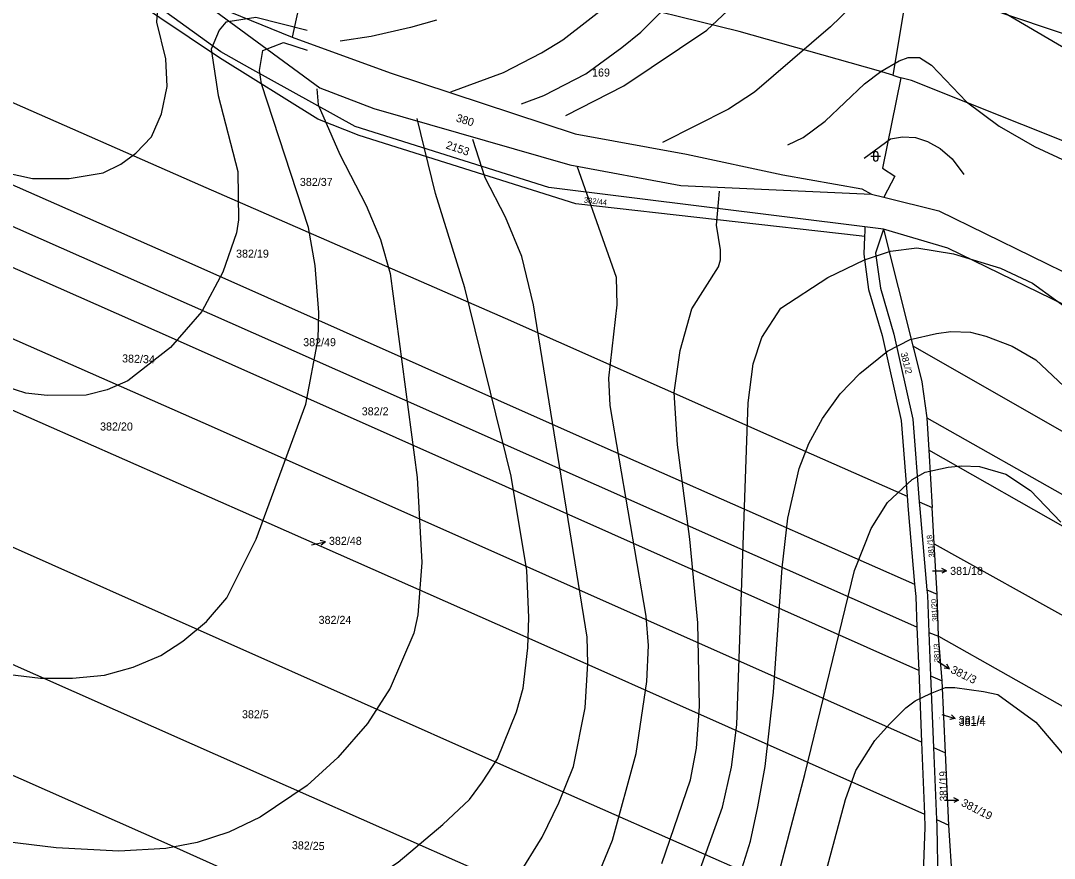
# Model space of a CAD drawing. Extents: x -555860 to -552701, y -1187050 to -1182291.
# Drawn here: x -554978.4 to -554759.3, y -1185083.2 to -1184905.7 of the extents above; entities that cross this region are included whole.
import ezdxf

# ---------------------------------------------------------------- set-up
doc = ezdxf.new("R2010")
doc.units = 0
for name, color, linetype in [('LEG_2b', 7, 'Continuous'), ('Level 16', 7, 'Continuous'), ('Level 25', 7, 'Continuous'), ('Level 40', 7, 'Continuous'), ('Level 41', 7, 'Continuous'), ('navrh_BV', 7, 'Continuous'), ('stav_BV', 7, 'Continuous')]:
    doc.layers.add(name, color=color, linetype=linetype)

msp = doc.modelspace()

# ---------------------------------------------------------------- linework, layer by layer
at = {"layer": 'Level 16'}
for p, q in [((-554916.77, -1185016.79), (-554913.84, -1185016.16)), ((-554913.84, -1185016.16), (-554914.92, -1185015.88)), ((-554913.84, -1185016.16), (-554914.71, -1185016.86)), ((-554785.17, -1185022.32), (-554782.17, -1185022.32)), ((-554782.17, -1185022.32), (-554783.17, -1185021.82)), ((-554782.17, -1185022.32), (-554783.17, -1185022.82)), ((-554784.05, -1185041.44), (-554781.53, -1185043.07)), ((-554781.53, -1185043.07), (-554782.64, -1185042.94)), ((-554781.53, -1185043.07), (-554782.1, -1185042.1)), ((-554783.19, -1185052.73), (-554780.32, -1185053.62)), ((-554780.32, -1185053.62), (-554781.43, -1185053.8)), ((-554780.32, -1185053.62), (-554781.13, -1185052.84)), ((-554782.61, -1185070.95), (-554779.61, -1185070.95)), ((-554779.61, -1185070.95), (-554780.61, -1185070.45)), ((-554779.61, -1185070.95), (-554780.61, -1185071.45))]:
    msp.add_line(p, q, dxfattribs=at)
at = {"layer": 'Level 25'}
for p, q in [((-554798.18, -1184934.44), (-554796.18, -1184934.44)), ((-554797.68, -1184933.94), (-554797.68, -1184934.94)), ((-554796.68, -1184934.94), (-554796.68, -1184933.94))]:
    msp.add_line(p, q, dxfattribs=at)
for centre, start, end in [((-554797.18, -1184933.94), 0, 180), ((-554797.18, -1184934.94), 180, 359.9879)]:
    msp.add_arc(centre, 0.5, start, end, dxfattribs=at)
at = {"layer": 'Level 40'}
for points in [[(-554862.84, -1184925.77), (-554850.59, -1184919.47), (-554832.98, -1184907.69), (-554820.91, -1184896.31)], [(-554883.31, -1185070.75), (-554880.52, -1185067.03), (-554877.35, -1185062.15), (-554873.32, -1185052.17), (-554871.94, -1185047.17), (-554870.95, -1185038.65), (-554870.69, -1185032.2), (-554871.11, -1185022.22), (-554874.44, -1185002.25), (-554884.28, -1184962.32), (-554890.52, -1184942.35), (-554894.4, -1184926.4)], [(-554828.68, -1185095.43), (-554823.69, -1185079.62), (-554822.14, -1185072.31), (-554820.64, -1185063.81), (-554818.83, -1185048.01), (-554817.03, -1185021.66), (-554815.78, -1185011.12), (-554813.43, -1185000.58), (-554811.34, -1184995.32), (-554808.43, -1184990.05), (-554804.69, -1184984.78), (-554800.53, -1184980.48), (-554794.71, -1184975.76), (-554789.85, -1184973.27), (-554784.31, -1184972.02), (-554781.25, -1184971.57), (-554777.1, -1184971.74), (-554773.83, -1184972.56), (-554768.22, -1184974.66), (-554763.23, -1184977.57), (-554753.66, -1184986.58)], [(-555088.11, -1185011.91), (-555084.5, -1185033.59), (-555080.62, -1185048.56), (-555077.29, -1185058.54), (-555072.71, -1185068.53), (-555066.75, -1185078.51), (-555056.07, -1185098.48), (-555053.02, -1185103.26), (-555049.7, -1185106.66), (-555046.23, -1185108.74), (-555040.55, -1185110.4), (-555035.83, -1185110.68), (-555010.04, -1185109.01), (-554985.92, -1185110.12), (-554970.89, -1185110.03), (-554960.12, -1185109.15), (-554955.37, -1185108.54), (-554943.49, -1185105.07), (-554919.64, -1185096.26), (-554906.33, -1185089.19), (-554898.42, -1185084.05), (-554888.94, -1185076.11), (-554883.31, -1185070.75)]]:
    msp.add_lwpolyline(points, dxfattribs=at)
at = {"layer": 'Level 41'}
for points in [[(-555050.11, -1184890.77), (-555023.07, -1184914.48), (-555005.88, -1184927.79), (-554997.56, -1184932.5), (-554989.24, -1184936.25), (-554975.93, -1184939.16), (-554968.17, -1184939.16), (-554960.96, -1184937.91), (-554957.21, -1184936.11), (-554954.02, -1184933.75), (-554950.7, -1184930.29), (-554948.62, -1184925.43), (-554947.37, -1184919.61), (-554947.65, -1184913.79), (-554949.59, -1184906.02), (-554949.31, -1184902)], [(-554663.04, -1185054.31), (-554670.19, -1185043.29), (-554674.21, -1185033.59), (-554682.89, -1185004.24), (-554680.74, -1185000.21), (-554702.64, -1184957.88), (-554710.13, -1184946.23), (-554715.67, -1184939.99), (-554725.93, -1184930.56), (-554731.48, -1184926.54), (-554778.76, -1184898.81), (-554787.08, -1184895.48), (-554790.96, -1184895.48), (-554794.85, -1184896.73), (-554798.04, -1184898.53), (-554806.77, -1184906.99), (-554822.85, -1184920.86), (-554828.4, -1184924.46), (-554842.41, -1184931.53)], [(-554872.25, -1184923.3), (-554867.5, -1184921.55), (-554858.63, -1184916.97), (-554851.02, -1184911.34), (-554846.98, -1184908.1), (-554838.94, -1184900.06)], [(-554887.26, -1184920.74), (-554876.1, -1184916.7), (-554868.01, -1184912.5), (-554863.48, -1184909.76), (-554852.8, -1184901.44)], [(-554917.68, -1184907.78), (-554928.58, -1184904.99), (-554934.96, -1184905.98), (-554936.36, -1184907.68), (-554938.08, -1184911.71), (-554936.55, -1184921.55), (-554932.39, -1184937.64), (-554932.25, -1184947.9), (-554932.67, -1184950.67), (-554935.58, -1184958.99), (-554940.02, -1184967.31), (-554946.68, -1184974.93), (-554955.69, -1184982), (-554960.12, -1184983.95), (-554964.56, -1184985.05), (-554972.8, -1184985.16), (-554977.32, -1184984.64), (-554981.76, -1184983.25)], [(-554890.29, -1184905.57), (-554895.79, -1184907.13), (-554904.11, -1184909.07), (-554910.7, -1184910.02)], [(-554915.34, -1184973.13), (-554915.2, -1184967.58), (-554916.03, -1184957.6), (-554917.42, -1184949.56), (-554927.4, -1184919.05), (-554927.82, -1184916.28), (-554927.12, -1184911.98), (-554922.71, -1184910.3), (-554917.68, -1184911.97)], [(-554815.82, -1184932), (-554812.59, -1184930.43), (-554807.88, -1184926.96), (-554799.56, -1184919.05), (-554796.1, -1184916.46), (-554792.21, -1184914.2), (-554790.33, -1184913.49), (-554787.91, -1184913.51), (-554785.38, -1184915.14), (-554777.95, -1184922.89), (-554771, -1184928.07), (-554763.51, -1184932.36), (-554744.93, -1184940.96), (-554736.06, -1184946.51), (-554727.18, -1184954.27), (-554724.03, -1184958.04), (-554719.56, -1184964.53), (-554715.81, -1184971.33)], [(-554915.64, -1184920.1), (-554915.34, -1184923.49), (-554910.76, -1184934.03), (-554905.22, -1184944.84), (-554902.17, -1184952.05), (-554900.09, -1184959.26), (-554894.4, -1185002.53), (-554893.43, -1185020.55), (-554894.26, -1185031.64), (-554895.09, -1185035.53), (-554900.09, -1185047.17), (-554904.94, -1185054.66), (-554911.18, -1185061.87), (-554917.7, -1185067.83), (-554927.68, -1185074.49), (-554934.33, -1185077.68), (-554940.99, -1185079.9), (-554947.65, -1185081.15), (-554957.63, -1185081.7), (-554970.94, -1185081.01), (-554994.23, -1185078.23)], [(-554993.96, -1185135.78), (-554962.9, -1185136.61), (-554954.58, -1185135.77), (-554944.98, -1185134.45), (-554936.28, -1185132.59), (-554927.32, -1185130.32), (-554913.95, -1185123.85), (-554907.16, -1185119.69), (-554897.04, -1185112.2), (-554884.56, -1185100.7), (-554877.76, -1185093.34), (-554873.05, -1185087.11), (-554867.92, -1185078.79), (-554864.35, -1185071.49), (-554861.26, -1185063.81), (-554858.77, -1185051.33), (-554858.24, -1185041.95), (-554858.35, -1185036.36), (-554869.72, -1184965.92), (-554872.22, -1184955.66), (-554875.68, -1184947.34), (-554879.98, -1184939.02), (-554882.61, -1184930.84)], [(-554799.6, -1184934.84), (-554794.01, -1184930.7), (-554791.48, -1184930.32), (-554788.74, -1184930.42), (-554786.2, -1184931.31), (-554783.48, -1184932.78), (-554780.98, -1184935), (-554778.48, -1184938.27)], [(-555010.87, -1185163.23), (-554960.98, -1185157.71), (-554936.97, -1185154.36), (-554926.15, -1185151.58), (-554914.82, -1185147.65), (-554906.88, -1185144.51), (-554895.37, -1185137.85), (-554888.16, -1185131.89), (-554879.01, -1185122.9), (-554871.24, -1185114.01), (-554868.2, -1185109.85), (-554858.57, -1185092.94), (-554852.96, -1185079.41), (-554847.95, -1185061.04), (-554845.73, -1185045.79), (-554845.38, -1185038.16), (-554845.87, -1185031.92), (-554853.5, -1184987.27), (-554853.77, -1184981.45), (-554851.97, -1184965.92), (-554852.11, -1184960.1), (-554860.5, -1184936.55)], [(-554842.54, -1185084.33), (-554836.44, -1185066.59), (-554835.19, -1185059.93), (-554834.5, -1185051.05), (-554834.92, -1185033.31), (-554836.58, -1185015.56), (-554839.21, -1184995.59), (-554839.91, -1184984.5), (-554838.66, -1184975.63), (-554836.17, -1184966.75), (-554830.48, -1184957.88), (-554830.06, -1184956.39), (-554830.06, -1184954.27), (-554830.9, -1184949.01), (-554830.32, -1184941.86)], [(-554836.86, -1185092.38), (-554829.65, -1185072.41), (-554827.75, -1185063.9), (-554826.6, -1185054.94), (-554824.24, -1184986.72), (-554823.13, -1184978.4), (-554821.33, -1184972.85), (-554817.31, -1184966.61), (-554807.32, -1184960.1), (-554799.56, -1184956.35), (-554794.01, -1184954.55), (-554788.47, -1184953.86), (-554780.7, -1184955.1), (-554770.72, -1184958.16), (-554763.93, -1184961.34), (-554754.22, -1184968.42)], [(-554983.14, -1185043.99), (-554974.27, -1185045.09), (-554967.45, -1185045.09), (-554960.68, -1185044.4), (-554954.58, -1185042.74), (-554948.76, -1185040.24), (-554944.04, -1185037.19), (-554939.05, -1185033.03), (-554934.75, -1185028.04), (-554928.51, -1185015.56), (-554917.97, -1184987), (-554915.34, -1184973.13)], [(-554824.24, -1185111.23), (-554812.18, -1185065.48), (-554801.64, -1185022.21), (-554798.17, -1185013.34), (-554794.71, -1185007.79), (-554789.44, -1185002.94), (-554786.66, -1185001.42), (-554781.81, -1185000.31), (-554778.91, -1185000.04), (-554775.16, -1185000.17), (-554769.61, -1185001.83), (-554764.34, -1185005.3), (-554757.96, -1185011.96)], [(-554810.38, -1185095.98), (-554803.58, -1185070.75), (-554801.36, -1185064.64), (-554797.34, -1185058.27), (-554794.26, -1185054.82), (-554790.82, -1185051.33), (-554788.81, -1185049.87), (-554785.56, -1185048.28), (-554782.38, -1185047.07), (-554780.43, -1185047.03), (-554774.32, -1185047.87), (-554771.32, -1185048.55), (-554763.23, -1185054.38), (-554757.55, -1185061.04)]]:
    msp.add_lwpolyline(points, dxfattribs=at)
at = {"layer": 'navrh_BV'}
for p, q in [((-554936.31, -1184913.54), (-554974.23, -1184888.04)), ((-554936.01, -1184912.32), (-554965.97, -1184890.55)), ((-554790.2, -1184897.38), (-554793.56, -1184917.26)), ((-554787.72, -1184898.17), (-554729.6, -1184917.85)), ((-555033.34, -1184899.57), (-554940.34, -1184940.56)), ((-554918.99, -1184900.42), (-554920.87, -1184909.18)), ((-554826.13, -1184907.95), (-554864.04, -1184898.63)), ((-554940.53, -1184901.1), (-554920.87, -1184909.18)), ((-554940.53, -1184901.1), (-554915.02, -1184919.92)), ((-554920.87, -1184909.18), (-554900.13, -1184916.73)), ((-554796.62, -1184916.31), (-554826.13, -1184907.95)), ((-554915.42, -1184926.59), (-554936.31, -1184913.54)), ((-554929.89, -1184915.72), (-554936.01, -1184912.32)), ((-554907.55, -1184928.13), (-554929.89, -1184915.72)), ((-555033.75, -1184916.9), (-554942.81, -1184956.94)), ((-554900.13, -1184916.73), (-554860.87, -1184929.7)), ((-554793.56, -1184917.26), (-554796.62, -1184916.31)), ((-554791.84, -1184917.79), (-554795.77, -1184936.93)), ((-554793.56, -1184917.26), (-554791.84, -1184917.79)), ((-554789.59, -1184918.36), (-554791.84, -1184917.79)), ((-554915.02, -1184919.92), (-554903.57, -1184924.33)), ((-554741.31, -1184937.6), (-554789.59, -1184918.36)), ((-554903.57, -1184924.33), (-554862, -1184936.25)), ((-554911.18, -1184979.87), (-555033.92, -1184925.49)), ((-554906.68, -1184930.02), (-554915.42, -1184926.59)), ((-554866.45, -1184941.02), (-554907.55, -1184928.13)), ((-554860.77, -1184944.52), (-554906.68, -1184930.02)), ((-554860.87, -1184929.7), (-554837.31, -1184933.95)), ((-554945.2, -1184973.48), (-555034.09, -1184934.15)), ((-554837.31, -1184933.95), (-554816.9, -1184938.37)), ((-554862, -1184936.25), (-554838.46, -1184940.6)), ((-554795.77, -1184936.93), (-554793.15, -1184938.62)), ((-554816.9, -1184938.37), (-554800.1, -1184941.33)), ((-554793.15, -1184938.62), (-554795.45, -1184943.13)), ((-554940.34, -1184940.56), (-554875.75, -1184968.75)), ((-554799.47, -1184949.36), (-554866.45, -1184941.02)), ((-554838.46, -1184940.6), (-554798.07, -1184942.49)), ((-554800.1, -1184941.33), (-554798.07, -1184942.49)), ((-554800.67, -1184951.29), (-554860.77, -1184944.52)), ((-554798.07, -1184942.49), (-554795.45, -1184943.13)), ((-554795.45, -1184943.13), (-554783.8, -1184945.99)), ((-554783.8, -1184945.99), (-554736.45, -1184969.17)), ((-554937.37, -1184992.02), (-555034.3, -1184949.23)), ((-554799.51, -1184950.28), (-554799.56, -1184951.41)), ((-554799.47, -1184949.36), (-554799.51, -1184950.28)), ((-554795.5, -1184949.85), (-554799.47, -1184949.36)), ((-554795.5, -1184949.85), (-554797.23, -1184954.96)), ((-554781.86, -1184953.89), (-554795.5, -1184949.85)), ((-554795.5, -1184949.85), (-554789.28, -1184974.63)), ((-554799.56, -1184951.41), (-554800.67, -1184951.29)), ((-554799.56, -1184951.41), (-554799.72, -1184955.21)), ((-554799.72, -1184955.21), (-554798.68, -1184962.64)), ((-554797.23, -1184954.96), (-554796.19, -1184962.39)), ((-554732.66, -1184977.91), (-554781.86, -1184953.89)), ((-554942.81, -1184956.94), (-554860.71, -1184993.45)), ((-554798.68, -1184962.64), (-554795.8, -1184972.39)), ((-554796.19, -1184962.39), (-554793.31, -1184972.15)), ((-555034.52, -1184964.32), (-554929.53, -1185010.56)), ((-554875.75, -1184968.75), (-554819.81, -1184993.54)), ((-554795.8, -1184972.39), (-554791.8, -1184990.41)), ((-554793.31, -1184972.15), (-554789.31, -1184990.17)), ((-554864.09, -1185009.61), (-554945.2, -1184973.48)), ((-554789.28, -1184974.63), (-554789.09, -1184975.41)), ((-554789.28, -1184974.63), (-554704.58, -1185023.01)), ((-554789.09, -1184975.41), (-554787.42, -1184982.27)), ((-554788.44, -1185034.26), (-554911.18, -1184979.87)), ((-554787.42, -1184982.27), (-554786.35, -1184989.87)), ((-554791.8, -1184990.41), (-554790.54, -1185006.51)), ((-554789.31, -1184990.17), (-554787.95, -1185007.66)), ((-554786.35, -1184989.87), (-554785.94, -1184996.73)), ((-554786.35, -1184989.87), (-554704.89, -1185035.88)), ((-554867.1, -1185023.22), (-554937.37, -1184992.02)), ((-554936.38, -1185036.79), (-555034.26, -1184993.23)), ((-554860.71, -1184993.45), (-554788.92, -1185025.16)), ((-554819.81, -1184993.54), (-554790.54, -1185006.51)), ((-554707.18, -1185041.55), (-554785.94, -1184996.73)), ((-554785.94, -1184996.73), (-554785.22, -1185008.87)), ((-554790.54, -1185006.51), (-554790.32, -1185009.38)), ((-554787.95, -1185007.66), (-554785.22, -1185008.87)), ((-554787.95, -1185007.66), (-554787.83, -1185009.13)), ((-554788.07, -1185043.42), (-554864.09, -1185009.61)), ((-554790.32, -1185009.38), (-554788.92, -1185025.16)), ((-554787.83, -1185009.13), (-554786.31, -1185026.31)), ((-554784.77, -1185016.56), (-554785.22, -1185008.87)), ((-554929.53, -1185010.56), (-554870.11, -1185036.83)), ((-554784.14, -1185027.27), (-554784.77, -1185016.56)), ((-554784.77, -1185016.56), (-554675.69, -1185077.42)), ((-554942.12, -1185059.08), (-555034.36, -1185018.05)), ((-554787.46, -1185058.66), (-554867.1, -1185023.22)), ((-554788.92, -1185025.16), (-554788.7, -1185027.72)), ((-554788.7, -1185027.72), (-554788.44, -1185034.26)), ((-554786.31, -1185026.31), (-554784.14, -1185027.27)), ((-554786.31, -1185026.31), (-554786.21, -1185027.48)), ((-554786.21, -1185027.48), (-554785.9, -1185035.38)), ((-554783.88, -1185036.18), (-554784.14, -1185027.27)), ((-554788.44, -1185034.26), (-554788.07, -1185043.42)), ((-554785.9, -1185035.38), (-554783.88, -1185036.18)), ((-554785.9, -1185035.38), (-554785.53, -1185044.55)), ((-554783.1, -1185045.63), (-554783.88, -1185036.18)), ((-554783.88, -1185036.18), (-554679.93, -1185094.89)), ((-554876, -1185063.63), (-554936.38, -1185036.79)), ((-554870.11, -1185036.83), (-554786.85, -1185073.91)), ((-555034.36, -1185041.72), (-554947.44, -1185080.12)), ((-554788.07, -1185043.42), (-554787.46, -1185058.66)), ((-554785.53, -1185044.55), (-554783.1, -1185045.63)), ((-554785.53, -1185044.55), (-554784.92, -1185059.79)), ((-554782.38, -1185060.92), (-554783.1, -1185045.63)), ((-554880.83, -1185086.2), (-554942.12, -1185059.08)), ((-554787.46, -1185058.66), (-554786.85, -1185073.91)), ((-554784.92, -1185059.79), (-554782.38, -1185060.92)), ((-554784.92, -1185059.79), (-554784.31, -1185075.04)), ((-554781.66, -1185076.22), (-554782.38, -1185060.92)), ((-554786.54, -1185103.07), (-554876, -1185063.63)), ((-554786.85, -1185073.91), (-554786.74, -1185076.73)), ((-554784.31, -1185075.04), (-554781.66, -1185076.22)), ((-554784.31, -1185075.04), (-554784.25, -1185076.48)), ((-554786.74, -1185076.73), (-554787.36, -1185091.82)), ((-554784.25, -1185076.48), (-554783.75, -1185099.74)), ((-554780.74, -1185090.36), (-554781.66, -1185076.22)), ((-554947.44, -1185080.12), (-554885.57, -1185107.72))]:
    msp.add_line(p, q, dxfattribs=at)
at = {"layer": 'stav_BV'}
for p, q in [((-554783.19, -1185052.73), (-554780.32, -1185053.61)), ((-554780.32, -1185053.61), (-554781.42, -1185053.79)), ((-554780.32, -1185053.61), (-554781.13, -1185052.84))]:
    msp.add_line(p, q, dxfattribs=at)

# ---------------------------------------------------------------- texts
at = {"layer": 'LEG_2b'}
for s, p in [('169', (-554857.31, -1184917.53)), ('382/37', (-554919.25, -1184940.72)), ('382/19', (-554932.78, -1184955.92)), ('382/49', (-554918.55, -1184974.69)), ('382/2', (-554906.14, -1184989.34)), ('382/20', (-554961.61, -1184992.56)), ('382/24', (-554915.28, -1185033.55)), ('382/5', (-554931.53, -1185053.56)), ('381/4', (-554779.59, -1185055.19))]:
    msp.add_text(s, height=1.7, dxfattribs=at).set_placement(p)
for s, height, rotation, p in [('380', 1.7, 343, (-554886.27, -1184927.02)), ('2153', 1.7, 341, (-554888.44, -1184932.71)), ('382/44', 1.2, 353, (-554859.1, -1184944.26)), ('382/34', 1.7, 358, (-554956.97, -1184978.11)), ('381/2', 1.4, 284, (-554791.9, -1184976.18)), ('381/18', 1.139, 96, (-554784.75, -1185019.41)), ('381/20', 1.139, 94, (-554784.03, -1185033.04)), ('381/3', 1.139, 92, (-554783.62, -1185041.65)), ('381/4', 0.2, 93, (-554783.52, -1185053.98)), ('381/19', 1.564, 91, (-554782.02, -1185071.14)), ('382/25', 1.7, 358, (-554920.98, -1185081.28))]:
    msp.add_text(s, height=height, rotation=rotation, dxfattribs=at).set_placement(p)
at = {"layer": 'Level 16'}
for s, p in [('382/48', (-554913.09, -1185016.8)), ('381/18', (-554781.4, -1185023.17)), ('381/4', (-554779.59, -1185054.76))]:
    msp.add_text(s, height=1.7, dxfattribs=at).set_placement(p)
for s, rotation, p in [('381/3', 333.9, (-554781.44, -1185043.83)), ('381/19', 333, (-554779.21, -1185072.02))]:
    msp.add_text(s, height=1.7, rotation=rotation, dxfattribs=at).set_placement(p)

doc.saveas('drawing.dxf')
